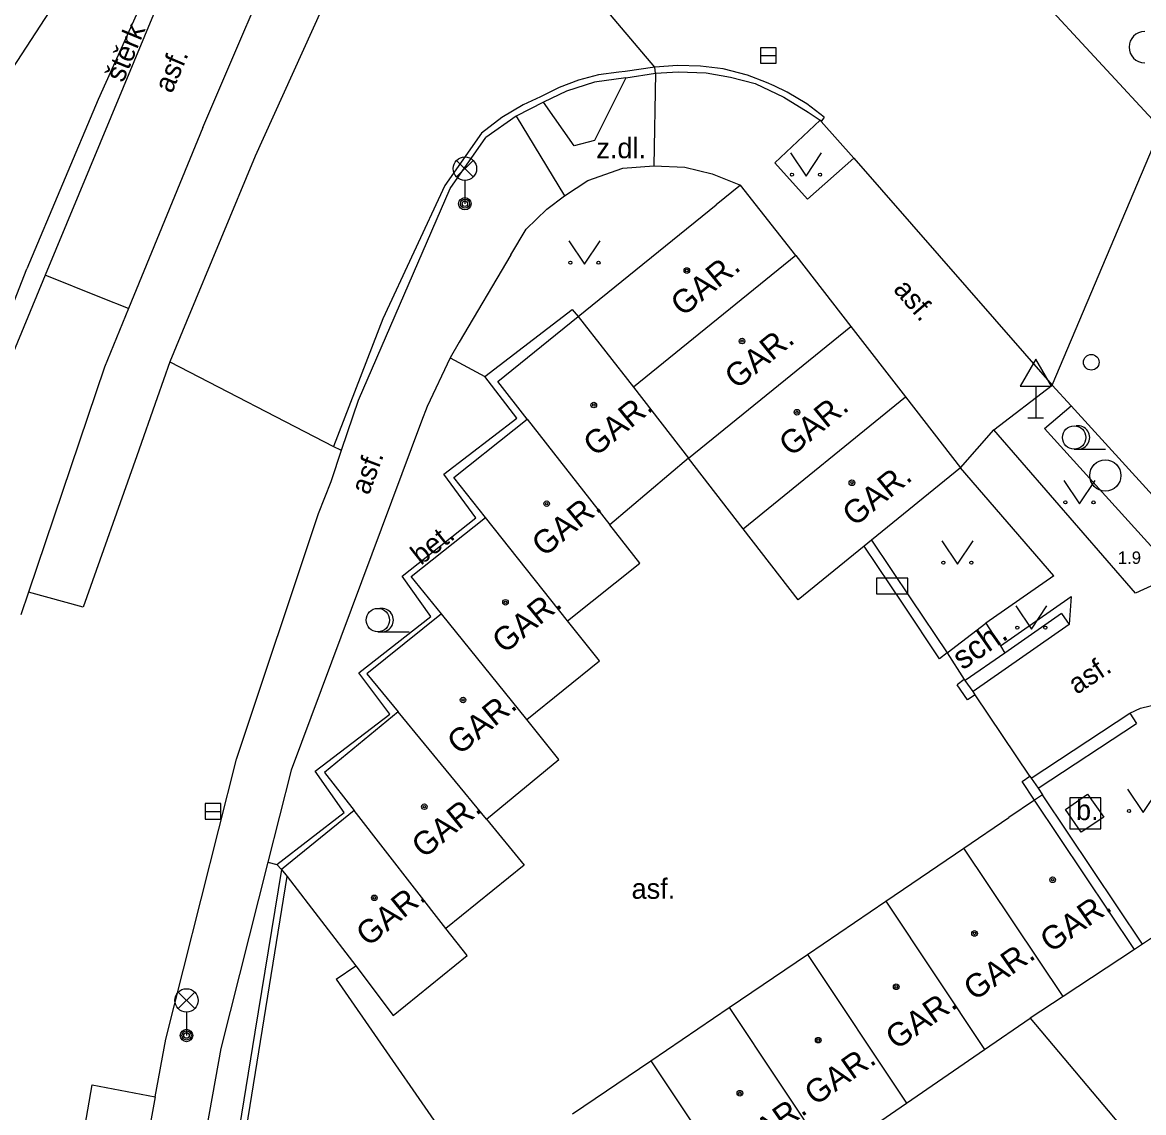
# Model space of a CAD drawing. Extents: x -596229 to -595156, y -1161237 to -1159376.
# Drawn here: x -595838.19 to -595802.27, y -1159881.2 to -1159846.27 of the extents above; entities that cross this region are included whole.
import ezdxf

# ---------------------------------------------------------------- set-up
doc = ezdxf.new("R2010")
doc.units = 0
for name, color, linetype in [('Level 22', 7, 'Continuous'), ('Level 24', 7, 'Continuous'), ('Level 26', 7, 'Continuous'), ('Level 27', 7, 'Continuous'), ('Level 28', 7, 'Continuous'), ('Level 33', 7, 'Continuous'), ('Level 34', 7, 'Continuous'), ('Level 36', 7, 'Continuous'), ('Level 39', 7, 'Continuous'), ('Specificka linie pasportu komunikaci', 7, 'Continuous'), ('TM - budovy zdene_ betonove - VP', 7, 'Continuous'), ('TM - chodniky - VP', 7, 'Continuous'), ('TM - hranice souvisleho porostu (skupiny stromu_ kere)', 7, 'Continuous'), ('TM - komunikace - VP', 7, 'Continuous'), ('TM - letecke snimky - pomocna linie', 7, 'Continuous'), ('TM - plot drateny_ kovovy - VP', 7, 'Continuous'), ('TM - plot zdeny_ ohradni zed - VP', 7, 'Continuous'), ('TM - podezdivka plotu - VP', 7, 'Continuous'), ('TM - popis objektu', 7, 'Continuous'), ('TM - popis povrchu', 7, 'Continuous'), ('TM - popis zelene', 7, 'Continuous'), ('TM - poznamka', 7, 'Continuous'), ('TM - rozhrani ploch obecne - VP', 7, 'Continuous'), ('TM - vjezd na pozemek', 7, 'Continuous')]:
    doc.layers.add(name, color=color, linetype=linetype)

msp = doc.modelspace()

# ---------------------------------------------------------------- linework, layer by layer
at = {"layer": 'Level 22'}
msp.add_arc((-595802.23, -1159847.06), 0.5, 90, 270, dxfattribs=at)
at = {"layer": 'Level 24'}
msp.add_lwpolyline([(-595810.817, -1159864.578), (-595809.817, -1159864.578), (-595809.817, -1159864.078), (-595810.817, -1159864.078)], close=True, dxfattribs=at)
at = {"layer": 'Level 26'}
msp.add_lwpolyline([(-595804.63, -1159872.11), (-595803.63, -1159872.11), (-595803.63, -1159871.11), (-595804.63, -1159871.11)], close=True, dxfattribs=at)
at = {"layer": 'Level 27'}
for p, q in [((-595814.54, -1159847.33), (-595814.04, -1159847.33)), ((-595832.33, -1159871.55), (-595831.83, -1159871.55))]:
    msp.add_line(p, q, dxfattribs=at)
for points in [[(-595814.54, -1159847.58), (-595814.04, -1159847.58), (-595814.04, -1159847.08), (-595814.54, -1159847.08)], [(-595832.33, -1159871.8), (-595831.83, -1159871.8), (-595831.83, -1159871.3), (-595832.33, -1159871.3)]]:
    msp.add_lwpolyline(points, close=True, dxfattribs=at)
msp.add_circle((-595803.49, -1159860.79), 0.5, dxfattribs=at)
at = {"layer": 'Level 28'}
msp.add_circle((-595803.94, -1159857.16), 0.25, dxfattribs=at)
at = {"layer": 'Level 33'}
for p, q in [((-595824.275, -1159851.22), (-595823.745, -1159850.69)), ((-595824.275, -1159850.69), (-595823.745, -1159851.22)), ((-595824.01, -1159851.33), (-595824.01, -1159852.08)), ((-595833.195, -1159877.87), (-595832.665, -1159877.34)), ((-595833.195, -1159877.34), (-595832.665, -1159877.87)), ((-595832.93, -1159877.98), (-595832.93, -1159878.73))]:
    msp.add_line(p, q, dxfattribs=at)
for centre, radius in [((-595824.01, -1159850.955), 0.375), ((-595824.01, -1159852.08), 0.2), ((-595824.01, -1159852.08), 0.145), ((-595824.01, -1159852.08), 0.0876), ((-595832.93, -1159877.605), 0.375), ((-595832.93, -1159878.73), 0.2), ((-595832.93, -1159878.73), 0.145), ((-595832.93, -1159878.73), 0.0876)]:
    msp.add_circle(centre, radius, dxfattribs=at)
at = {"layer": 'Level 34'}
for p, q in [((-595805.72, -1159857.922), (-595805.72, -1159858.94)), ((-595805.97, -1159858.94), (-595805.47, -1159858.94))]:
    msp.add_line(p, q, dxfattribs=at)
msp.add_lwpolyline([(-595806.22, -1159857.922), (-595805.22, -1159857.922), (-595805.72, -1159857.056)], close=True, dxfattribs=at)
at = {"layer": 'Level 36'}
for p, q in [((-595804.49, -1159859.945), (-595803.49, -1159859.945)), ((-595826.8, -1159865.795), (-595825.8, -1159865.795))]:
    msp.add_line(p, q, dxfattribs=at)
for points in [[(-595813.58, -1159850.45), (-595813.08, -1159851.2), (-595812.58, -1159850.45)], [(-595820.68, -1159853.27), (-595820.18, -1159854.02), (-595819.68, -1159853.27)], [(-595804.82, -1159860.95), (-595804.32, -1159861.7), (-595803.82, -1159860.95)], [(-595808.73, -1159862.88), (-595808.23, -1159863.63), (-595807.73, -1159862.88)], [(-595806.36, -1159864.96), (-595805.86, -1159865.71), (-595805.36, -1159864.96)], [(-595802.78, -1159870.84), (-595802.28, -1159871.59), (-595801.78, -1159870.84)]]:
    msp.add_lwpolyline(points, dxfattribs=at)
for centre, radius in [((-595813.53, -1159851.15), 0.05), ((-595812.631, -1159851.15), 0.05), ((-595820.63, -1159853.97), 0.05), ((-595819.731, -1159853.97), 0.05), ((-595804.49, -1159859.57), 0.375), ((-595804.77, -1159861.65), 0.05), ((-595803.871, -1159861.65), 0.05), ((-595808.68, -1159863.58), 0.05), ((-595807.781, -1159863.58), 0.05), ((-595826.8, -1159865.42), 0.375), ((-595806.31, -1159865.66), 0.05), ((-595805.411, -1159865.66), 0.05), ((-595802.73, -1159871.54), 0.05)]:
    msp.add_circle(centre, radius, dxfattribs=at)
for centre in [(-595804.365, -1159859.57), (-595826.675, -1159865.42)]:
    msp.add_arc(centre, 0.375, 260.4059, 99.5941, dxfattribs=at)
at = {"layer": 'Level 39'}
for centre, radius in [((-595816.9, -1159854.22), 0.09), ((-595816.9, -1159854.22), 0.0398), ((-595815.13, -1159856.48), 0.09), ((-595815.13, -1159856.48), 0.0398), ((-595819.88, -1159858.53), 0.09), ((-595819.88, -1159858.53), 0.0398), ((-595813.37, -1159858.76), 0.09), ((-595813.37, -1159858.76), 0.0398), ((-595811.61, -1159861.02), 0.09), ((-595811.61, -1159861.02), 0.0398), ((-595821.39, -1159861.69), 0.09), ((-595821.39, -1159861.69), 0.0398), ((-595822.71, -1159864.85), 0.09), ((-595822.71, -1159864.85), 0.0398), ((-595824.07, -1159867.98), 0.09), ((-595824.07, -1159867.98), 0.0398), ((-595825.31, -1159871.4), 0.09), ((-595825.31, -1159871.4), 0.0398), ((-595805.18, -1159873.74), 0.09), ((-595805.18, -1159873.74), 0.0398), ((-595826.91, -1159874.32), 0.09), ((-595826.91, -1159874.32), 0.0398), ((-595807.68, -1159875.46), 0.09), ((-595807.68, -1159875.46), 0.0398), ((-595810.19, -1159877.17), 0.09), ((-595810.19, -1159877.17), 0.0398), ((-595812.69, -1159878.88), 0.09), ((-595812.69, -1159878.88), 0.0398), ((-595815.2, -1159880.58), 0.09), ((-595815.2, -1159880.58), 0.0398)]:
    msp.add_circle(centre, radius, dxfattribs=at)
at = {"layer": 'Specificka linie pasportu komunikaci'}
for points in [[(-595817.93, -1159847.7), (-595827.11, -1159836.85)], [(-595817.93, -1159847.7), (-595818.87, -1159847.84), (-595819.08, -1159847.86), (-595819.73, -1159847.95), (-595820.37, -1159848.12), (-595820.99, -1159848.35), (-595821.59, -1159848.65), (-595822.14, -1159848.91), (-595822.83, -1159849.32), (-595823.48, -1159849.82), (-595824.65, -1159851.49), (-595826.64, -1159855.77), (-595828.22, -1159859.86)], [(-595812.5, -1159849.31), (-595813.05, -1159848.88), (-595813.68, -1159848.5), (-595814.1, -1159848.3), (-595814.35, -1159848.2), (-595814.96, -1159847.96), (-595815.74, -1159847.76), (-595816.46, -1159847.67), (-595817.2, -1159847.65), (-595817.93, -1159847.7)], [(-595817.9, -1159847.9), (-595817.93, -1159847.7)], [(-595812.5, -1159849.31), (-595812.59, -1159849.44)], [(-595805.19, -1159857.89), (-595801.71, -1159849.67)], [(-595834.79, -1159855.44), (-595835.65, -1159855.09), (-595837.46, -1159854.37)], [(-595833.46, -1159857.14), (-595828.22, -1159859.86)], [(-595808.13, -1159860.54), (-595807.06, -1159859.32)], [(-595828.22, -1159859.86), (-595828, -1159859.96), (-595827.95, -1159859.94)], [(-595840.64, -1159921.88), (-595842.62, -1159921.56), (-595840.03, -1159905.2), (-595839.91, -1159904.38), (-595839.28, -1159900.4), (-595837.47, -1159889.06), (-595835.95, -1159880.31), (-595833.93, -1159880.7)]]:
    msp.add_lwpolyline(points, dxfattribs=at)
at = {"layer": 'TM - budovy zdene_ betonove - VP'}
for points in [[(-595815.18, -1159851.48), (-595815.96, -1159852.11)], [(-595813.41, -1159853.74), (-595815.18, -1159851.48)], [(-595820.38, -1159855.69), (-595815.96, -1159852.11)], [(-595813.41, -1159853.74), (-595818.61, -1159857.96)], [(-595813.41, -1159853.74), (-595811.65, -1159856.01)], [(-595822.95, -1159857.77), (-595820.38, -1159855.69)], [(-595820.38, -1159855.69), (-595818.61, -1159857.96)], [(-595816.85, -1159860.23), (-595811.65, -1159856.01)], [(-595811.65, -1159856.01), (-595809.89, -1159858.27)], [(-595822.01, -1159858.98), (-595822.95, -1159857.77)], [(-595818.61, -1159857.96), (-595816.85, -1159860.23)], [(-595815.09, -1159862.5), (-595809.89, -1159858.27)], [(-595809.89, -1159858.27), (-595808.13, -1159860.54)], [(-595824.36, -1159860.85), (-595822.43, -1159859.31), (-595822.01, -1159858.98)], [(-595822.01, -1159858.98), (-595819.37, -1159862.37)], [(-595816.85, -1159860.23), (-595819.37, -1159862.37)], [(-595815.09, -1159862.5), (-595816.85, -1159860.23)], [(-595808.13, -1159860.54), (-595810.98, -1159862.86)], [(-595823.35, -1159862.13), (-595824.36, -1159860.85)], [(-595825.73, -1159864.02), (-595823.35, -1159862.13)], [(-595820.72, -1159865.44), (-595823.35, -1159862.13)], [(-595818.4, -1159863.6), (-595819.37, -1159862.37)], [(-595813.33, -1159864.77), (-595815.09, -1159862.5)], [(-595811.22, -1159863.05), (-595813.33, -1159864.77)], [(-595810.98, -1159862.86), (-595811.22, -1159863.05)], [(-595820.72, -1159865.44), (-595818.4, -1159863.6)], [(-595824.76, -1159865.22), (-595825.73, -1159864.02)], [(-595824.76, -1159865.22), (-595827.15, -1159867.14)], [(-595822.03, -1159868.61), (-595824.76, -1159865.22)], [(-595819.7, -1159866.73), (-595820.72, -1159865.44)], [(-595822.03, -1159868.61), (-595819.7, -1159866.73)], [(-595827.15, -1159867.14), (-595826.15, -1159868.36)], [(-595826.15, -1159868.36), (-595828.51, -1159870.3)], [(-595824.46, -1159870.41), (-595826.15, -1159868.36)], [(-595821, -1159869.89), (-595822.03, -1159868.61)], [(-595823.32, -1159871.8), (-595821, -1159869.89)], [(-595828.51, -1159870.3), (-595827.56, -1159871.52)], [(-595823.32, -1159871.8), (-595824.46, -1159870.41)], [(-595805.76, -1159871.19), (-595806.58, -1159871.75)], [(-595802.56, -1159875.97), (-595805.76, -1159871.19)], [(-595827.56, -1159871.52), (-595829.89, -1159873.41)], [(-595824.62, -1159875.3), (-595827.56, -1159871.52)], [(-595808.02, -1159872.73), (-595806.58, -1159871.75)], [(-595823.32, -1159871.8), (-595822.11, -1159873.27)], [(-595810.52, -1159874.43), (-595808.02, -1159872.73)], [(-595804.84, -1159877.48), (-595808.02, -1159872.73)], [(-595829.89, -1159873.41), (-595829.71, -1159873.64)], [(-595822.11, -1159873.27), (-595824.62, -1159875.3)], [(-595829.71, -1159873.64), (-595827.51, -1159876.5)], [(-595813.03, -1159876.13), (-595810.52, -1159874.43)], [(-595810.52, -1159874.43), (-595807.36, -1159879.18)], [(-595823.94, -1159876.17), (-595824.62, -1159875.3)], [(-595801.59, -1159875.33), (-595802.3, -1159875.8)], [(-595802.56, -1159875.97), (-595804.84, -1159877.48)], [(-595802.3, -1159875.8), (-595802.56, -1159875.97)], [(-595826.31, -1159878.09), (-595823.94, -1159876.17)], [(-595815.54, -1159877.83), (-595813.03, -1159876.13)], [(-595813.03, -1159876.13), (-595809.86, -1159880.9)], [(-595827.51, -1159876.5), (-595826.31, -1159878.09)], [(-595804.84, -1159877.48), (-595805.9, -1159878.18)], [(-595818.05, -1159879.54), (-595815.54, -1159877.83)], [(-595815.54, -1159877.83), (-595812.36, -1159882.62)], [(-595807.36, -1159879.18), (-595805.9, -1159878.18)], [(-595805.9, -1159878.18), (-595797.78, -1159887.82)], [(-595809.86, -1159880.9), (-595807.36, -1159879.18)], [(-595820.56, -1159881.24), (-595818.05, -1159879.54)], [(-595818.05, -1159879.54), (-595814.86, -1159884.34)], [(-595812.36, -1159882.62), (-595809.86, -1159880.9)]]:
    msp.add_lwpolyline(points, dxfattribs=at)
at = {"layer": 'TM - chodniky - VP'}
for points in [[(-595831.09, -1159839.04), (-595837.46, -1159854.37)], [(-595811.55, -1159850.62), (-595813.03, -1159851.93), (-595814.08, -1159850.77), (-595812.63, -1159849.4)], [(-595820.82, -1159851.83), (-595820.07, -1159851.34), (-595818.95, -1159850.94), (-595817.96, -1159850.86)], [(-595817.96, -1159850.86), (-595816.96, -1159850.91), (-595816.09, -1159851.12), (-595815.18, -1159851.48)], [(-595822.54, -1159853.72), (-595822.05, -1159852.89), (-595821.39, -1159852.25), (-595820.82, -1159851.83)], [(-595822.54, -1159853.72), (-595824.19, -1159856.52), (-595824.48, -1159857.02)], [(-595837.46, -1159854.37), (-595839.11, -1159858.35)], [(-595824.48, -1159857.02), (-595825.22, -1159858.58), (-595825.4, -1159859.05)], [(-595807.06, -1159859.32), (-595805.19, -1159857.89)], [(-595825.4, -1159859.05), (-595829.58, -1159870.23), (-595830.32, -1159873.18)], [(-595800.12, -1159863.46), (-595802.52, -1159864.56), (-595807.06, -1159859.32)], [(-595805.14, -1159864), (-595808.13, -1159860.54)], [(-595805.14, -1159864), (-595807.32, -1159865.52)], [(-595806.85, -1159866.24), (-595804.58, -1159864.66)], [(-595808.56, -1159866.47), (-595807.32, -1159865.52)], [(-595806.85, -1159866.24), (-595806.71, -1159866.48)], [(-595830.32, -1159873.18), (-595831.83, -1159879.15), (-595833.88, -1159890.54), (-595834.59, -1159895.18), (-595835.19, -1159899.07), (-595835.31, -1159899.89), (-595844.2, -1159958.01)]]:
    msp.add_lwpolyline(points, dxfattribs=at)
at = {"layer": 'TM - hranice souvisleho porostu (skupiny stromu_ kere)'}
for points in [[(-595824.48, -1159857.02), (-595823.37, -1159857.62)], [(-595801.1, -1159862.38), (-595801.94, -1159863.15), (-595805.44, -1159859.28), (-595804.58, -1159858.56)], [(-595830.32, -1159873.18), (-595830.04, -1159873.25)]]:
    msp.add_lwpolyline(points, dxfattribs=at)
at = {"layer": 'TM - komunikace - VP'}
for points in [[(-595832.41, -1159849.64), (-595829.58, -1159843.03)], [(-595801.71, -1159849.67), (-595807.7, -1159843.19)], [(-595818.85, -1159848.04), (-595819.86, -1159848.18), (-595820.75, -1159848.47), (-595821.49, -1159848.82)], [(-595818.85, -1159848.04), (-595817.9, -1159847.9)], [(-595817.9, -1159847.9), (-595817.18, -1159847.85), (-595816.28, -1159847.88), (-595815.5, -1159848.02), (-595814.71, -1159848.23), (-595813.79, -1159848.67), (-595813.01, -1159849.15), (-595812.63, -1159849.4)], [(-595821.49, -1159848.82), (-595822.37, -1159849.27)], [(-595822.37, -1159849.27), (-595823.34, -1159849.96)], [(-595812.63, -1159849.4), (-595812.59, -1159849.44)], [(-595812.59, -1159849.44), (-595811.55, -1159850.62)], [(-595832.41, -1159849.64), (-595834.79, -1159855.44)], [(-595824.48, -1159851.59), (-595823.34, -1159849.96)], [(-595811.55, -1159850.62), (-595805.19, -1159857.89)], [(-595827.42, -1159858.37), (-595824.48, -1159851.59)], [(-595834.79, -1159855.44), (-595835.56, -1159857.32)], [(-595835.56, -1159857.32), (-595837.99, -1159864.52)], [(-595805.19, -1159857.89), (-595804.58, -1159858.56)], [(-595827.95, -1159859.94), (-595827.42, -1159858.37)], [(-595804.58, -1159858.56), (-595801.1, -1159862.38)], [(-595828.3, -1159860.98), (-595827.95, -1159859.94)], [(-595828.7, -1159862), (-595828.3, -1159860.98)], [(-595831.33, -1159869.88), (-595828.7, -1159862)], [(-595837.99, -1159864.52), (-595838.24, -1159865.25)], [(-595833.59, -1159878.85), (-595831.33, -1159869.88)], [(-595833.93, -1159880.7), (-595833.59, -1159878.85)], [(-595833.93, -1159880.7), (-595835.68, -1159890.26)]]:
    msp.add_lwpolyline(points, dxfattribs=at)
at = {"layer": 'TM - letecke snimky - pomocna linie'}
for points in [[(-595829.39, -1159843.11), (-595827.69, -1159843.83), (-595830.73, -1159850.56), (-595832.93, -1159855.85), (-595833.46, -1159857.14)], [(-595844.93, -1159845), (-595838.96, -1159848.44), (-595836.86, -1159845.21)], [(-595833.46, -1159857.14), (-595833.87, -1159858.3), (-595834.52, -1159860.16), (-595836.24, -1159865.01), (-595837.99, -1159864.52)]]:
    msp.add_lwpolyline(points, dxfattribs=at)
at = {"layer": 'TM - plot drateny_ kovovy - VP'}
msp.add_lwpolyline([(-595832.94, -1159837.96), (-595831.34, -1159838.92), (-595835.76, -1159848.74), (-595838.05, -1159854.17)], dxfattribs=at)
at = {"layer": 'TM - plot zdeny_ ohradni zed - VP'}
for points in [[(-595809.97, -1159864.91), (-595811.22, -1159863.05)], [(-595808.8, -1159866.66), (-595809.97, -1159864.91)], [(-595807.91, -1159867.98), (-595808.24, -1159867.49)], [(-595805.76, -1159871.19), (-595806.16, -1159870.59)], [(-595833.71, -1159897.88), (-595833.44, -1159896.77), (-595829.71, -1159873.64)]]:
    msp.add_lwpolyline(points, dxfattribs=at)
at = {"layer": 'TM - podezdivka plotu - VP'}
for points in [[(-595810.98, -1159862.86), (-595809.72, -1159864.74)], [(-595809.72, -1159864.74), (-595808.56, -1159866.47)], [(-595804.89, -1159865.21), (-595806.71, -1159866.48)], [(-595804.89, -1159865.21), (-595804.65, -1159865.56)], [(-595804.65, -1159865.56), (-595807.73, -1159867.71)], [(-595808.56, -1159866.47), (-595808.8, -1159866.66)], [(-595806.71, -1159866.48), (-595807.98, -1159867.36)], [(-595808.01, -1159867.32), (-595808.24, -1159867.49)], [(-595807.98, -1159867.36), (-595808.01, -1159867.32)], [(-595807.73, -1159867.71), (-595807.98, -1159867.36)], [(-595807.66, -1159867.81), (-595807.91, -1159867.98)], [(-595807.66, -1159867.81), (-595807.73, -1159867.71)], [(-595805.87, -1159870.48), (-595802.71, -1159868.4)], [(-595802.71, -1159868.4), (-595802.49, -1159868.73)], [(-595805.64, -1159870.81), (-595802.49, -1159868.73)], [(-595806.16, -1159870.59), (-595805.91, -1159870.42)], [(-595805.91, -1159870.42), (-595805.87, -1159870.48)], [(-595805.87, -1159870.48), (-595805.64, -1159870.81)], [(-595805.5, -1159871.02), (-595805.76, -1159871.19)], [(-595805.64, -1159870.81), (-595805.5, -1159871.02)], [(-595802.3, -1159875.8), (-595805.5, -1159871.02)], [(-595829.89, -1159873.41), (-595830.74, -1159878.62), (-595833.65, -1159896.49), (-595834.06, -1159898.17), (-595834.52, -1159901.08)]]:
    msp.add_lwpolyline(points, dxfattribs=at)
at = {"layer": 'TM - rozhrani ploch obecne - VP'}
for points in [[(-595818.85, -1159848.04), (-595819.86, -1159850.05), (-595820.51, -1159850.22), (-595821.49, -1159848.82)], [(-595817.9, -1159847.9), (-595817.96, -1159850.86)], [(-595822.37, -1159849.27), (-595820.82, -1159851.83)], [(-595823.37, -1159857.62), (-595820.57, -1159855.47), (-595820.38, -1159855.69)], [(-595825.1, -1159865.3), (-595826.02, -1159864.01), (-595823.66, -1159862.14), (-595824.68, -1159860.74), (-595822.35, -1159858.95), (-595823.37, -1159857.62)], [(-595826.42, -1159868.43), (-595827.41, -1159867.11), (-595825.1, -1159865.3)], [(-595807.32, -1159865.52), (-595806.85, -1159866.24)], [(-595827.88, -1159871.59), (-595828.81, -1159870.26), (-595826.42, -1159868.43)], [(-595804.26, -1159872.21), (-595804.77, -1159871.49), (-595804.06, -1159871), (-595803.54, -1159871.73), (-595804.26, -1159872.21)], [(-595830.04, -1159873.25), (-595827.88, -1159871.59)], [(-595829.89, -1159873.41), (-595830.04, -1159873.25)], [(-595828.14, -1159876.92), (-595827.51, -1159876.5)], [(-595828.14, -1159876.92), (-595823.68, -1159883.36)]]:
    msp.add_lwpolyline(points, dxfattribs=at)
at = {"layer": 'TM - vjezd na pozemek'}
for points in [[(-595838.44, -1159855.18), (-595838.05, -1159854.17)], [(-595804.58, -1159864.66), (-595804.65, -1159865.56)], [(-595808.56, -1159866.47), (-595808.01, -1159867.32)], [(-595805.91, -1159870.42), (-595807.66, -1159867.81)], [(-595802.71, -1159868.4), (-595802.36, -1159868.24), (-595802.05, -1159868.17), (-595801.99, -1159868.16), (-595801.61, -1159868.18), (-595801.24, -1159868.29)]]:
    msp.add_lwpolyline(points, dxfattribs=at)

# ---------------------------------------------------------------- texts
at = {"layer": 'TM - popis objektu'}
for rotation, p in [(39.13, (-595817.03, -1159855.72)), (39.13, (-595815.3, -1159858.05)), (39.13, (-595819.83, -1159860.21)), (39.13, (-595813.56, -1159860.21)), (39.13, (-595811.53, -1159862.45)), (39.13, (-595821.48, -1159863.42)), (39.13, (-595822.75, -1159866.52)), (39.13, (-595824.19, -1159869.77)), (39.13, (-595825.33, -1159873.08)), (39.13, (-595827.11, -1159875.91)), (35, (-595805.24, -1159876.1)), (35, (-595807.69, -1159877.64)), (35, (-595810.19, -1159879.21)), (35, (-595812.79, -1159881)), (35, (-595815, -1159882.6))]:
    msp.add_text('GAR.', height=0.75, rotation=rotation, dxfattribs=at).set_placement(p)
at = {"layer": 'TM - popis povrchu'}
for s, rotation, p in [('štěrk', 67.4455, (-595834.96, -1159848.22)), ('asf.', 67, (-595833.4, -1159848.57)), ('asf.', 311, (-595810.31, -1159854.84)), ('asf.', 69.48, (-595827.09, -1159861.44)), ('bet.', 38.3924, (-595825.42, -1159863.68)), ('asf.', 33.4375, (-595804.41, -1159867.82))]:
    msp.add_text(s, height=0.65, rotation=rotation, dxfattribs=at).set_placement(p)
for s, p in [('z.dl.', (-595819.8, -1159850.62)), ('b.', (-595804.43, -1159871.83)), ('asf.', (-595818.67, -1159874.35))]:
    msp.add_text(s, height=0.65, dxfattribs=at).set_placement(p)
at = {"layer": 'TM - popis zelene'}
msp.add_text('1.9', height=0.4, dxfattribs=at).set_placement((-595803.09, -1159863.62))
at = {"layer": 'TM - poznamka'}
msp.add_text('sch.', height=0.75, rotation=35.0223, dxfattribs=at).set_placement((-595808.06, -1159867.04))

doc.saveas('drawing.dxf')
